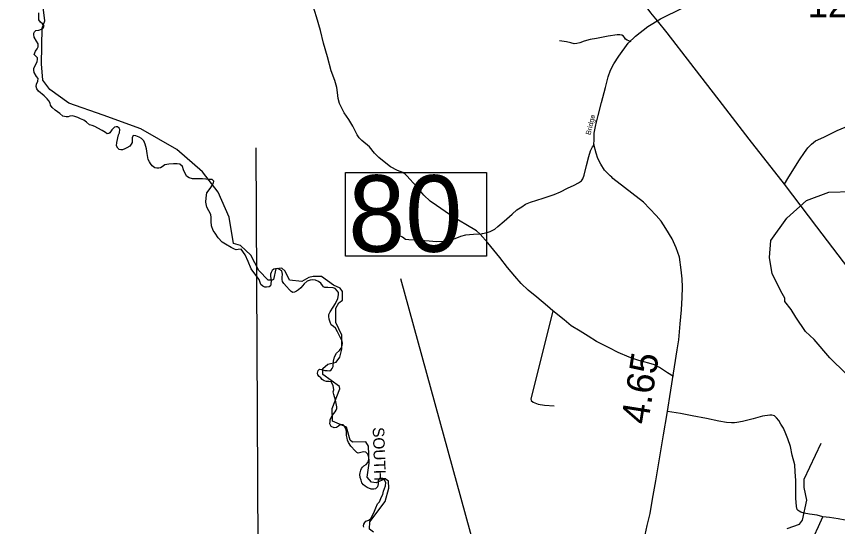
# Model space of a CAD drawing. Extents: x 2093524 to 2270757, y 289120 to 570408.
# Drawn here: x 2145636 to 2160640, y 399685 to 409015 of the extents above; entities that cross this region are included whole.
import ezdxf

# ---------------------------------------------------------------- set-up
doc = ezdxf.new("R2010")
doc.units = 0
for name, color, linetype in [('Exist Boundary Political CountyLine', 7, 'Continuous'), ('Exist Hydrographic Bathymetry Feature', 7, 'Continuous'), ('Exist Hydrographic Misc Water Feature', 7, 'Continuous'), ('Exist Hydrographic River Shore Label', 7, 'Continuous'), ('Exist Road Non-System Type 51', 7, 'Continuous'), ('Exist Road Secondary Mileage Hundredths English Label', 7, 'Continuous'), ('Exist Road Secondary Structure Standard Bridge Number Label', 7, 'Continuous'), ('Exist Road Secondary Type 51 Attributed', 7, 'Continuous'), ('Exist Road Secondary Type 51 Label', 7, 'Continuous'), ('Exist Road Secondary Type 51 Number Label', 7, 'Continuous'), ('Exist Utilities Telephone Line', 7, 'Continuous'), ('Map Preparation Longitude Latitude Lines', 7, 'Continuous')]:
    doc.layers.add(name, color=color, linetype=linetype)

msp = doc.modelspace()

# ---------------------------------------------------------------- linework, layer by layer
at = {"layer": 'Exist Boundary Political CountyLine'}
for points in [[(2148168, 406244), (2148119, 406285), (2148084, 406328), (2148066, 406358), (2148043, 406396), (2148040, 406435), (2148026, 406506), (2148012, 406594), (2147989, 406680), (2147963, 406742), (2147924, 406783), (2147882, 406808), (2147821, 406830), (2147768, 406836), (2147750, 406795), (2147753, 406742), (2147753, 406712), (2147736, 406680), (2147708, 406645), (2147656, 406611), (2147617, 406594), (2147574, 406577), (2147546, 406572), (2147516, 406579), (2147488, 406604), (2147467, 406650), (2147471, 406708), (2147501, 406851), (2147521, 406884), (2147523, 406944), (2147514, 406974), (2147484, 406993), (2147456, 406997), (2147428, 406989), (2147378, 406939), (2147344, 406886), (2147322, 406871), (2147294, 406869), (2147262, 406892), (2147202, 406928), (2147127, 406971), (2147071, 407002), (2147022, 407019), (2146970, 407032), (2146914, 407081), (2146867, 407115), (2146807, 407139), (2146759, 407167), (2146704, 407184), (2146660, 407195), (2146614, 407190), (2146582, 407177), (2146544, 407177), (2146484, 407193), (2146428, 407238), (2146346, 407298), (2146288, 407347), (2146262, 407390), (2146253, 407431), (2146231, 407469), (2146197, 407506), (2146141, 407562), (2146040, 407645), (2146008, 407693), (2145997, 407733), (2146001, 407774), (2146029, 407832), (2146034, 407877), (2146006, 407916), (2145963, 407989), (2145952, 408032), (2145954, 408070), (2145992, 408137), (2146018, 408193), (2146023, 408229), (2146020, 408257), (2145999, 408279), (2145958, 408317), (2145984, 408377), (2146016, 408424), (2146034, 408457), (2146034, 408485), (2146031, 408512), (2146004, 408564), (2145963, 408635), (2145952, 408682), (2145952, 408710), (2145967, 408734), (2145993, 408759), (2146046, 408766), (2146096, 408781), (2146120, 408792), (2146141, 408836), (2146115, 408880), (2146076, 408907), (2146046, 408950), (2146046, 408991), (2146045, 409079)], [(2148576, 406319), (2148508, 406321), (2148424, 406313), (2148349, 406300), (2148299, 406265), (2148267, 406244), (2148241, 406238), (2148205, 406238), (2148168, 406244)], [(2151584, 402975), (2151592, 403031), (2151588, 403076), (2151558, 403136), (2151504, 403246), (2151468, 403316), (2151428, 403344), (2151388, 403374), (2151369, 403424), (2151352, 403479), (2151342, 403527), (2151344, 403565), (2151369, 403611), (2151425, 403699), (2151466, 403765), (2151507, 403857), (2151520, 403926), (2151520, 403964), (2151505, 403993), (2151462, 404037), (2151425, 404052), (2151324, 404059), (2151272, 404059), (2151245, 404070), (2151228, 404095), (2151198, 404136), (2151156, 404169), (2151099, 404192), (2151043, 404199), (2151002, 404194), (2150948, 404171), (2150895, 404126), (2150834, 404053), (2150793, 404012), (2150756, 403990), (2150718, 403975), (2150688, 403967), (2150655, 403982), (2150623, 404016), (2150570, 404078), (2150522, 404130), (2150496, 404169), (2150490, 404201), (2150492, 404241), (2150498, 404299), (2150483, 404364), (2150434, 404390), (2150402, 404402), (2150370, 404398), (2150340, 404390), (2150308, 404366), (2150288, 404334), (2150277, 404304), (2150277, 404267), (2150290, 404183), (2150284, 404119), (2150280, 404087), (2150252, 404068), (2150208, 404061), (2150176, 404066), (2150140, 404083), (2150101, 404113), (2150071, 404201), (2150012, 404282), (2149926, 404400), (2149872, 404535), (2149817, 404653), (2149740, 404761), (2149686, 404752), (2149654, 404746), (2149618, 404757), (2149560, 404789), (2149457, 404849), (2149397, 404888), (2149322, 404963), (2149266, 405050), (2149229, 405102), (2149201, 405184), (2149192, 405263), (2149195, 405336), (2149188, 405394), (2149150, 405460), (2149116, 405525), (2149098, 405617), (2149102, 405697), (2149118, 405787), (2149176, 405866), (2149222, 405937), (2149239, 405973), (2149241, 406004), (2149213, 406031), (2149159, 406031), (2149035, 406042), (2148856, 406044), (2148791, 406061), (2148742, 406096), (2148690, 406210), (2148673, 406268), (2148621, 406310), (2148576, 406319)], [(2152231, 400412), (2152196, 400378), (2152167, 400370), (2152118, 400372), (2152046, 400398), (2152006, 400422), (2151976, 400450), (2151950, 400484), (2151933, 400533), (2151918, 400583), (2151910, 400635), (2151919, 400671), (2151927, 400718), (2151939, 400746), (2151959, 400770), (2151987, 400794), (2152026, 400821), (2152057, 400858), (2152071, 400890), (2152078, 400924), (2152075, 400953), (2152055, 401012), (2152018, 401047), (2151977, 401054), (2151928, 401039), (2151883, 401029), (2151855, 401037), (2151827, 401071), (2151745, 401156), (2151705, 401222), (2151686, 401268), (2151678, 401304), (2151668, 401348), (2151669, 401424), (2151655, 401474), (2151624, 401530), (2151604, 401548), (2151558, 401553), (2151520, 401523), (2151482, 401496), (2151442, 401490), (2151389, 401515), (2151374, 401537), (2151365, 401563), (2151366, 401605), (2151372, 401643), (2151413, 401720), (2151459, 401784), (2151480, 401814), (2151490, 401843), (2151491, 401876), (2151466, 401998), (2151434, 402101), (2151426, 402147), (2151435, 402188), (2151423, 402264), (2151388, 402332), (2151345, 402341), (2151305, 402339), (2151262, 402350), (2151221, 402377), (2151200, 402404), (2151170, 402429), (2151146, 402458), (2151137, 402491), (2151152, 402542), (2151175, 402561), (2151211, 402559), (2151269, 402539), (2151312, 402538), (2151364, 402536), (2151386, 402551), (2151408, 402575), (2151424, 402613), (2151431, 402713), (2151451, 402792), (2151487, 402858), (2151537, 402904), (2151572, 402946), (2151584, 402975)], [(2151986, 399673), (2151980, 399700), (2151986, 399731), (2152000, 399761), (2152022, 399783), (2152075, 399805), (2152109, 399831), (2152150, 399900), (2152180, 399970), (2152202, 400028), (2152235, 400100), (2152269, 400138), (2152304, 400228), (2152329, 400272), (2152346, 400335), (2152378, 400433), (2152388, 400489), (2152363, 400535), (2152328, 400564), (2152286, 400568), (2152261, 400550), (2152249, 400523), (2152248, 400496), (2152245, 400468), (2152231, 400412)]]:
    msp.add_lwpolyline(points, dxfattribs=at)
at = {"layer": 'Exist Hydrographic Bathymetry Feature'}
msp.add_lwpolyline([(2160793, 402487), (2160500, 402769), (2160214, 403109), (2160055, 403250), (2159879, 403516), (2159795, 403655), (2159677, 403799), (2159677, 403864), (2159627, 403947), (2159443, 404305), (2159399, 404609), (2159421, 404917), (2159711, 405328), (2160075, 405651), (2160483, 405800), (2160899, 405812)], dxfattribs=at)
at = {"layer": 'Exist Hydrographic Misc Water Feature'}
for p, q in [((2152019, 401232), (2151778, 401230)), ((2152373, 400559), (2152207, 400483))]:
    msp.add_line(p, q, dxfattribs=at)
for points in [[(2149605, 404865), (2149524, 405343), (2149320, 405798), (2149038, 406174), (2148568, 406581), (2147909, 406957), (2147219, 407208), (2146592, 407428), (2146248, 407678), (2146122, 407851), (2146093, 408150), (2146105, 408799), (2146155, 408933), (2146120, 409232), (2145996, 409323), (2145887, 409315), (2145762, 409246), (2145704, 409247), (2145663, 409303), (2145636, 409429)], [(2150066, 404367), (2149922, 404649), (2149731, 404823), (2149605, 404865)], [(2150311, 404189), (2150237, 404193), (2150066, 404367)], [(2150485, 404412), (2150376, 404397), (2150336, 404205), (2150311, 404189)], [(2150853, 404165), (2150628, 404189), (2150544, 404355), (2150485, 404412)], [(2151211, 404259), (2151061, 404259), (2150977, 404241), (2150853, 404165)], [(2151409, 401611), (2151408, 401844), (2151547, 402202), (2151539, 402245), (2151237, 402468), (2151237, 402576), (2151328, 402653), (2151478, 402693), (2151544, 402786), (2151585, 402927), (2151584, 403186), (2151474, 403418), (2151473, 403677), (2151530, 403777), (2151597, 403828), (2151596, 403986), (2151554, 404043), (2151429, 404101), (2151211, 404259)], [(2151778, 401230), (2151736, 401264), (2151668, 401505), (2151409, 401611)], [(2152207, 400483), (2152123, 400498), (2152048, 400588), (2152080, 400847), (2152070, 401155), (2152019, 401232)], [(2159717, 399648), (2159942, 399732), (2160000, 399800), (2160081, 400169), (2160030, 400400), (2160029, 400551), (2160342, 401210)], [(2152162, 399582), (2152087, 399640), (2152094, 399774), (2152375, 400142), (2152441, 400390), (2152432, 400518), (2152373, 400559)]]:
    msp.add_lwpolyline(points, dxfattribs=at)
at = {"layer": 'Exist Road Non-System Type 51'}
for points in [[(2154112, 405033), (2154044, 405093), (2153847, 405210), (2153638, 405334), (2153472, 405449), (2153313, 405555), (2153197, 405638), (2153082, 405747), (2152956, 405894), (2152823, 406040), (2152775, 406093), (2152738, 406131), (2152698, 406163), (2152598, 406198), (2152474, 406267), (2152353, 406353), (2152257, 406432), (2152180, 406516), (2152086, 406631), (2151949, 406746), (2151901, 406794), (2151863, 406852), (2151784, 407007), (2151711, 407127), (2151626, 407254), (2151588, 407326), (2151541, 407420), (2151513, 407512), (2151500, 407623), (2151492, 407717), (2151455, 407843), (2151386, 408019), (2151323, 408278), (2151249, 408526), (2151190, 408759), (2151117, 409005), (2151060, 409203)], [(2156871, 408549), (2156827, 408571), (2156793, 408583), (2156765, 408601), (2156749, 408629), (2156727, 408654), (2156699, 408670), (2156663, 408676), (2156611, 408678), (2156449, 408651), (2156235, 408610), (2156117, 408591), (2156007, 408563), (2155928, 408532), (2155876, 408520), (2155826, 408511), (2155766, 408529), (2155686, 408553), (2155562, 408570)], [(2159669, 405950), (2159730, 406048), (2159841, 406225), (2159942, 406395), (2160036, 406524), (2160097, 406610), (2160161, 406680), (2160238, 406737), (2160386, 406808), (2160635, 406929), (2160851, 407022), (2161070, 407097), (2161254, 407160), (2161489, 407236), (2161717, 407311), (2161886, 407362), (2161942, 407378), (2161980, 407392), (2162020, 407389), (2162062, 407377)], [(2154112, 405033), (2154154, 405045), (2154238, 405066), (2154292, 405082), (2154330, 405100), (2154375, 405126), (2154431, 405173), (2154548, 405271), (2154692, 405396), (2154781, 405479), (2154869, 405535), (2154937, 405580), (2155028, 405618), (2155258, 405693), (2155463, 405760), (2155577, 405805), (2155703, 405872), (2155826, 405928), (2155904, 405971), (2155960, 406011), (2155986, 406045), (2156011, 406111), (2156050, 406288), (2156095, 406456), (2156123, 406554), (2156162, 406630), (2156200, 406672)], [(2154112, 405033), (2153986, 405024), (2153844, 405014), (2153750, 404991), (2153645, 404950), (2153533, 404916), (2153431, 404897), (2153313, 404893), (2153179, 404906), (2153005, 404919), (2152807, 404932), (2152747, 404937), (2152689, 404975), (2152611, 405023), (2152556, 405062), (2152496, 405062)], [(2155437, 403631), (2155339, 403717), (2155144, 403883), (2154988, 404008), (2154857, 404130), (2154746, 404267), (2154607, 404424), (2154466, 404607), (2154360, 404739), (2154247, 404872), (2154112, 405033)], [(2155437, 403631), (2155240, 402842), (2155035, 402021), (2155043, 401991), (2155075, 401958), (2155169, 401922), (2155287, 401903), (2155461, 401896)], [(2157643, 402432), (2157533, 402495), (2157385, 402592), (2157294, 402642), (2157194, 402673), (2157006, 402720), (2156834, 402783), (2156633, 402868), (2156465, 402955), (2156234, 403072), (2156084, 403165), (2155935, 403258), (2155775, 403357), (2155642, 403466), (2155437, 403631)], [(2160371, 399866), (2160267, 399892), (2160127, 399913), (2160029, 399932), (2159971, 399950), (2159937, 399965), (2159918, 399979), (2159900, 399999), (2159890, 400055), (2159879, 400205), (2159878, 400359), (2159877, 400525), (2159866, 400687), (2159858, 400815), (2159813, 400991), (2159778, 401150), (2159733, 401288), (2159697, 401382), (2159652, 401485), (2159606, 401559), (2159569, 401623), (2159527, 401671), (2159485, 401710), (2159461, 401718), (2159441, 401722), (2159401, 401720), (2159271, 401703), (2159097, 401654), (2158900, 401609), (2158802, 401591), (2158756, 401580), (2158700, 401582), (2158608, 401590), (2158470, 401615), (2158245, 401659), (2157983, 401708), (2157769, 401755), (2157535, 401791)], [(2160213, 399515), (2160294, 399686), (2160371, 399866)], [(2161210, 399705), (2161117, 399730), (2160999, 399766), (2160911, 399783), (2160777, 399800), (2160649, 399828), (2160491, 399851), (2160371, 399866)]]:
    msp.add_lwpolyline(points, dxfattribs=at)
at = {"layer": 'Exist Road Secondary Structure Standard Bridge Number Label'}
msp.add_line((2154692, 396811), (2152660, 404215), dxfattribs=at)
msp.add_lwpolyline([(2151649, 406160), (2154226, 406160), (2154226, 404631), (2151649, 404631)], close=True, dxfattribs=at)
at = {"layer": 'Exist Road Secondary Type 51 Attributed'}
msp.add_lwpolyline([(2157107, 399446), (2157160, 399707), (2157217, 399926), (2157258, 400188), (2157318, 400519), (2157460, 401362), (2157524, 401753), (2157592, 402180), (2157709, 402919), (2157737, 403099), (2157762, 403394), (2157790, 403650), (2157799, 403875), (2157809, 404063), (2157799, 404215), (2157784, 404378), (2157749, 404614), (2157690, 404781), (2157617, 404947), (2157503, 405138), (2157419, 405269), (2157325, 405373), (2157092, 405618), (2156535, 406049), (2156513, 406073), (2156482, 406099), (2156382, 406204), (2156312, 406314), (2156257, 406416), (2156228, 406513), (2156189, 406670), (2156192, 406760), (2156193, 406878), (2156220, 407032), (2156267, 407200), (2156326, 407439), (2156398, 407713), (2156447, 407909), (2156494, 408033), (2156554, 408148), (2156645, 408287), (2156815, 408523), (2156945, 408656), (2157171, 408831), (2157402, 408970), (2157810, 409172)], dxfattribs=at)
at = {"layer": 'Exist Utilities Telephone Line'}
for points in [[(2157349, 408934), (2157230, 409081), (2157067, 409296), (2156857, 409579), (2156710, 409768), (2156596, 409914), (2156504, 410024), (2156373, 410185), (2156169, 410460), (2156034, 410643)], [(2159669, 405950), (2159023, 406772), (2158539, 407401), (2157957, 408156), (2157526, 408717), (2157349, 408934)], [(2163576, 400866), (2163083, 401505), (2162648, 402084), (2162203, 402643), (2161590, 403436), (2160843, 404401), (2160261, 405169), (2159669, 405950)]]:
    msp.add_lwpolyline(points, dxfattribs=at)
at = {"layer": 'Map Preparation Longitude Latitude Lines'}
msp.add_lwpolyline([(2150082, 393535), (2150077, 394450), (2150016, 406612)], dxfattribs=at)

# ---------------------------------------------------------------- texts
at = {"layer": 'Exist Hydrographic River Shore Label'}
msp.add_text('SOUTH', height=210, rotation=271.8649, dxfattribs=at).set_placement((2152146, 401500))
at = {"layer": 'Exist Road Secondary Mileage Hundredths English Label'}
msp.add_text('4.65', height=500, rotation=81.0173, dxfattribs=at).set_placement((2157175, 401538))
at = {"layer": 'Exist Road Secondary Structure Standard Bridge Number Label'}
msp.add_text('80', height=1400, dxfattribs=at).set_placement((2151700, 404710))
at = {"layer": 'Exist Road Secondary Type 51 Label'}
msp.add_text('Bridge', height=95, rotation=76.1496, dxfattribs=at).set_placement((2156126, 406839))
at = {"layer": 'Exist Road Secondary Type 51 Number Label'}
msp.add_text('1214', height=500, dxfattribs=at).set_placement((2160093, 409000))

doc.saveas('drawing.dxf')
